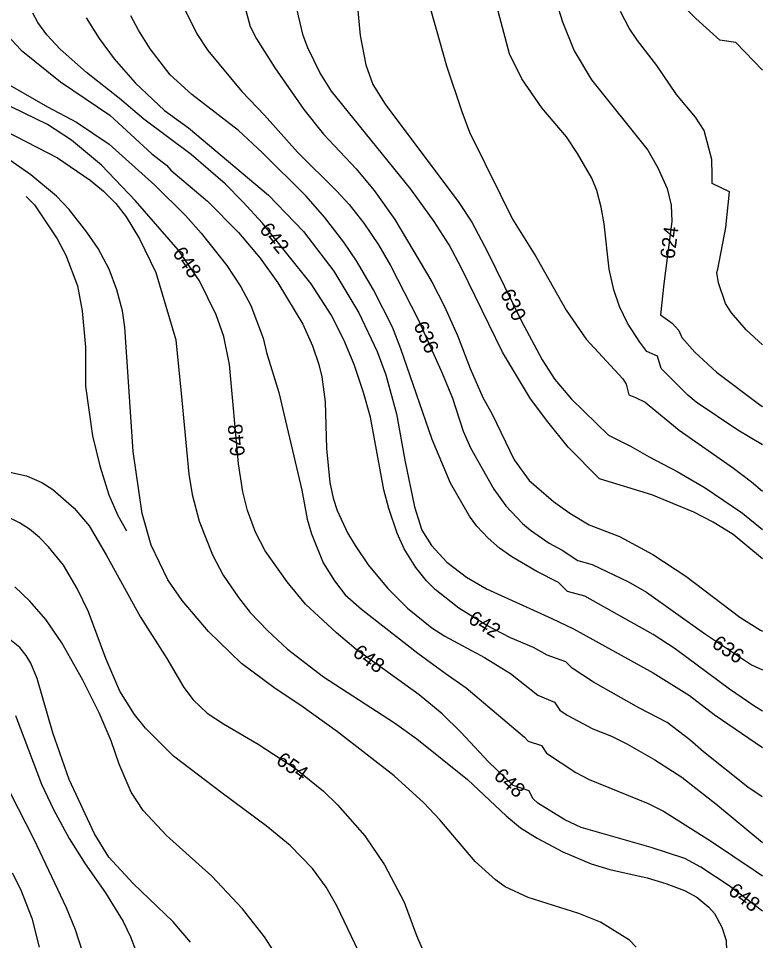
# Model space of a CAD drawing. Extents: x -709418 to -703832, y -1161719 to -1157826.
# Drawn here: x -705261 to -704851, y -1161208 to -1160700 of the extents above; entities that cross this region are included whole.
import ezdxf

# ---------------------------------------------------------------- set-up
doc = ezdxf.new("R2010")
doc.units = 0
for name, color, linetype in [('120_vrstevnice hlavní', 7, 'Continuous'), ('121_vrstevnice hlavní_popis', 7, 'Continuous'), ('122_vrstevnice základní', 7, 'Continuous'), ('124_vrstevnice doplňková', 7, 'Continuous')]:
    doc.layers.add(name, color=color, linetype=linetype)

msp = doc.modelspace()

# ---------------------------------------------------------------- linework, layer by layer
at = {"layer": '120_vrstevnice hlavní'}
for points in [[(-704851.18, -1160728.97), (-704865.97, -1160713.66), (-704874.63, -1160712.4), (-704887.95, -1160700.5), (-704905.16, -1160683.43), (-704916.59, -1160665.31), (-704926.13, -1160644.79), (-704935.68, -1160619.14), (-704945.8, -1160598.62), (-704955.63, -1160583.37), (-704970.73, -1160564.14), (-704981.14, -1160552.31), (-704991.25, -1160543.05), (-705001.23, -1160535.49), (-705022.32, -1160521.1), (-705054.95, -1160500.58), (-705074.76, -1160485.91), (-705102.83, -1160462.11), (-705107.39, -1160457.55), (-705126.34, -1160440.74), (-705135.74, -1160430.48), (-705144.29, -1160419.5), (-705154.84, -1160402.83), (-705172.36, -1160372.05)], [(-705074.76, -1160688.1), (-705072.62, -1160709.76), (-705069.63, -1160726.01), (-705065.64, -1160736.84), (-705058.94, -1160747.67), (-705018.33, -1160801.82), (-705011.2, -1160812.65), (-705002.65, -1160828.89), (-704984.13, -1160866.79), (-704972.45, -1160888.45), (-704965.46, -1160899.28), (-704956.34, -1160910.11), (-704936.02, -1160929.96), (-704923.85, -1160935.9), (-704913.6, -1160941.89), (-704898.21, -1160949.87), (-704882.82, -1160958.99), (-704862.3, -1160972.81), (-704851.18, -1160981.96)], [(-705223.52, -1160700.07), (-705216.4, -1160711.47), (-705208.13, -1160722.73), (-705196.59, -1160735.84), (-705180.44, -1160751.21), (-705167.25, -1160760.74), (-705123.2, -1160797.68)], [(-705279.95, -1160756.22), (-705239.19, -1160777.16), (-705221.38, -1160789.56), (-705213.97, -1160795.55), (-705207.13, -1160802.39), (-705201.43, -1160809.65), (-705194.17, -1160821.77), (-705185.19, -1160840.29), (-705174.07, -1160877.34), (-705170.8, -1160910.68), (-705166.95, -1160951.44), (-705165.1, -1160962.55), (-705161.25, -1160977.37), (-705153.98, -1160995.89), (-705148.14, -1161007.01), (-705139.73, -1161019.26), (-705133.18, -1161027.53), (-705123.77, -1161037.5), (-705112.66, -1161047.76), (-705092.85, -1161063.01), (-705053.81, -1161088.37)], [(-705123.2, -1160797.68), (-705103.82, -1160817.78), (-705087.15, -1160839.58), (-705073.33, -1160862.52), (-705063.36, -1160883.89), (-705058.51, -1160896.72), (-705052.67, -1160918.09), (-705048.11, -1160943.74), (-705042.7, -1160969.39), (-705038.71, -1160982.21), (-705033.43, -1160990.76), (-705025.03, -1160999.88), (-705014.05, -1161008.15), (-705003.08, -1161014.56), (-704967.17, -1161030.95), (-704955.2, -1161036.5), (-704911.32, -1161060.87), (-704891.37, -1161073.27), (-704877.83, -1161083.81), (-704851.18, -1161101.94)], [(-705166.1, -1161209.06), (-705175.64, -1161197.95), (-705197.59, -1161176.86), (-705210.98, -1161162.33), (-705218.82, -1161149.5), (-705232.92, -1161119.58), (-705241.9, -1161093.93), (-705250.45, -1161064.01), (-705254.01, -1161055.46), (-705256.44, -1161051.18), (-705260, -1161046.76), (-705267.27, -1161041.06)], [(-705053.81, -1161088.37), (-705041.41, -1161097.21), (-705013.63, -1161119.58), (-704992.39, -1161139.53), (-704984.41, -1161146.22), (-704975.3, -1161151.78), (-704961.05, -1161159.33), (-704945.51, -1161165.89), (-704935.25, -1161169.17), (-704914.73, -1161173.73), (-704904.47, -1161176.72), (-704894.22, -1161180.71), (-704887.38, -1161184.41), (-704880.82, -1161189.83), (-704877.69, -1161193.39), (-704873.55, -1161200.8), (-704871.27, -1161208.21), (-704870.85, -1161219.32)]]:
    msp.add_lwpolyline(points, dxfattribs=at)
at = {"layer": '122_vrstevnice základní'}
for points in [[(-704969.31, -1160672.72), (-704965.6, -1160688.68), (-704961.33, -1160702.35), (-704954.92, -1160718.31), (-704945.37, -1160734.27), (-704914.31, -1160773.03), (-704908.75, -1160782.72), (-704903.62, -1160794.12), (-704901.48, -1160803.24), (-704901.06, -1160812.36), (-704905.47, -1160846.56), (-704907.33, -1160863.66), (-704900.91, -1160868.22), (-704897.21, -1160872.35), (-704895.64, -1160876.06), (-704888.52, -1160884.18), (-704876.55, -1160895.29), (-704852.18, -1160913.53), (-704851.18, -1160914.12)], [(-705039.28, -1160676.42), (-705030.79, -1160706.37), (-705025.1, -1160726.57), (-705016.76, -1160751.66), (-705012.49, -1160763.06), (-704995.53, -1160797.26), (-704988.83, -1160810.94), (-704976.01, -1160831.46), (-704959.34, -1160861.09), (-704948.22, -1160877.05), (-704928.13, -1160898.85), (-704926.28, -1160901.85), (-704924.85, -1160907.69), (-704921.15, -1160909.26), (-704915.73, -1160911.82), (-704913.6, -1160913.53), (-704897.07, -1160927.21), (-704867.14, -1160948.02), (-704857.17, -1160955.57), (-704851.18, -1160960.79)], [(-704851.18, -1160935.32), (-704864.72, -1160927.21), (-704887.8, -1160911.68), (-704892.22, -1160907.97), (-704906.9, -1160893.15), (-704909.04, -1160886.46), (-704914.88, -1160883.89), (-704918.72, -1160878.76), (-704925.56, -1160868.22), (-704929.98, -1160859.1), (-704933.12, -1160849.98), (-704935.54, -1160838.58), (-704938.39, -1160813.5), (-704939.96, -1160804.38), (-704942.38, -1160795.26), (-704945.23, -1160788.42), (-704953.07, -1160774.74), (-704959.05, -1160765.62), (-704972.59, -1160749.66), (-704983.7, -1160733.7), (-704990.4, -1160720.02), (-705001.23, -1160678.99)], [(-704851.18, -1160997.97), (-704867.28, -1160984.64), (-704878.4, -1160977.8), (-704889.09, -1160972.24), (-704912.17, -1160962.83), (-704940.95, -1160954), (-704958.2, -1160936.61), (-704969.45, -1160922.65), (-704978.86, -1160909.83), (-704994.25, -1160884.18), (-705016.9, -1160838.01), (-705023.74, -1160825.19), (-705031.86, -1160812.36), (-705044.69, -1160794.41), (-705088.44, -1160740.54), (-705094.85, -1160730.28), (-705101.51, -1160716.67), (-705104.11, -1160709.76), (-705110.09, -1160684.12)], [(-705173.79, -1160686.11), (-705162.53, -1160708.91), (-705156.55, -1160718.03), (-705137.88, -1160740.69), (-705125.34, -1160753.65), (-705107.1, -1160774.17), (-705085.44, -1160795.55), (-705078.74, -1160802.96), (-705070.62, -1160813.22), (-705062.5, -1160825.19), (-705055.95, -1160836.58), (-705040.7, -1160866.22), (-705027.45, -1160895.86), (-705021.89, -1160909.54), (-705015.91, -1160927.78), (-705011.92, -1160936.9), (-704999.09, -1160959.7), (-704992.54, -1160968.82), (-704983.27, -1160978.65), (-704979, -1160982.21), (-704968.6, -1160989.34), (-704961.47, -1160993.33), (-704952.92, -1160998.89), (-704944.94, -1161001.17), (-704924.99, -1161010.71), (-704915.02, -1161016.41), (-704883.1, -1161039.07), (-704857.17, -1161056.45), (-704851.18, -1161059.23)], [(-705316.71, -1160691.24), (-705299.18, -1160712.9), (-705289.64, -1160721.73), (-705280.38, -1160728.72), (-705244.75, -1160749.09), (-705228.79, -1160757.5), (-705210.84, -1160769.61), (-705185.62, -1160792.27), (-705168.8, -1160808.94), (-705160.11, -1160818.77), (-705146, -1160836.58), (-705138.45, -1160848.27), (-705132.89, -1160858.53), (-705126.05, -1160876.48)], [(-705136.88, -1160691.24), (-705133.18, -1160704.92), (-705129.76, -1160711.76), (-705119.64, -1160727.72), (-705103.68, -1160750.52), (-705092.85, -1160764.2), (-705074.9, -1160783.29), (-705064.92, -1160795.26), (-705053.52, -1160811.22), (-705033.29, -1160845.42), (-705026.17, -1160859.1), (-705019.04, -1160875.06), (-705012.06, -1160893.3), (-705005.08, -1160909.26), (-704999.95, -1160918.38), (-704987.98, -1160943.46), (-704979.57, -1160954.85), (-704966.32, -1160966.54), (-704957.2, -1160972.95), (-704946.65, -1160979.22), (-704929.84, -1160985.78), (-704911.6, -1160995.61), (-704893.36, -1161007.58), (-704863.72, -1161030.09), (-704852.32, -1161037.36), (-704851.18, -1161037.9)], [(-705278.81, -1160695.8), (-705274.53, -1160701.79), (-705259.29, -1160717.89), (-705237.63, -1160735.41), (-705210.55, -1160753.8), (-705187.33, -1160775.03), (-705179.35, -1160781.3), (-705176.92, -1160784), (-705156.69, -1160801.1), (-705139.73, -1160818.34), (-705127.76, -1160832.45), (-705117.93, -1160846.13), (-705104.25, -1160868.79), (-705098.84, -1160880.76)], [(-705076.04, -1160891.02), (-705081.6, -1160877.34), (-705088.58, -1160863.66), (-705099.69, -1160846.56), (-705126.48, -1160813.22), (-705137.17, -1160801.39), (-705147, -1160791.56), (-705165.67, -1160775.31), (-705191.74, -1160755.93), (-705205.14, -1160744.53), (-705223.38, -1160730.14), (-705237.77, -1160717.46), (-705245.18, -1160709.48), (-705250.02, -1160702.64), (-705252.87, -1160697.51)], [(-705081.6, -1160823.62), (-705092.28, -1160809.94), (-705102.4, -1160798.4), (-705126.62, -1160774.31), (-705139.59, -1160762.2), (-705165.24, -1160742.4), (-705177.35, -1160731.57), (-705188.18, -1160717.17), (-705194.74, -1160706.92), (-705198.87, -1160698.94)], [(-704851.18, -1160880.13), (-704860.16, -1160871.92), (-704868.28, -1160862.52), (-704871.56, -1160857.39), (-704875.41, -1160845.99), (-704876.26, -1160840.43), (-704875.83, -1160838.58), (-704871.42, -1160815.5), (-704869.28, -1160795.91), (-704878.83, -1160791.27), (-704878.97, -1160786.71), (-704879.11, -1160778.16), (-704883.24, -1160762.2), (-704888.09, -1160754.79), (-704898.49, -1160742.25), (-704909.32, -1160726.29), (-704920.01, -1160712.61), (-704924.57, -1160705.78), (-704929.41, -1160696.66)], [(-704974.87, -1161132.54), (-704977.57, -1161129.98), (-704979.71, -1161125.71), (-704988.4, -1161122.85), (-705002.08, -1161109.89), (-705017.33, -1161093.5), (-705027.59, -1161083.38), (-705040.13, -1161072.98), (-705075.04, -1161047.76), (-705085.73, -1161038.78), (-705102.68, -1161022.97), (-705112.8, -1161010.71), (-705124.91, -1160993.61), (-705130.33, -1160983.35), (-705134.75, -1160971.38), (-705137.31, -1160961.12), (-705139.59, -1160945.74), (-705144.58, -1160891.02), (-705147.71, -1160875.63), (-705151.85, -1160863.66), (-705161.11, -1160844.85), (-705172.93, -1160827.89), (-705196.3, -1160800.82), (-705215.11, -1160781.3), (-705231.64, -1160767.47), (-705244.75, -1160758.78), (-705271.4, -1160745.96)], [(-704920.72, -1161211.91), (-704924.43, -1161207.92), (-704940.38, -1161198.09), (-704952.35, -1161193.25), (-704980.28, -1161184.56), (-704992.82, -1161178.57), (-704998.09, -1161174.87), (-705009.35, -1161164.61), (-705028.73, -1161141.81), (-705037.71, -1161132.4), (-705053.95, -1161117.44), (-705085.16, -1161093.36), (-705105.39, -1161078.82), (-705119.5, -1161069.42), (-705138.02, -1161055.6), (-705156.12, -1161038.07), (-705170.66, -1161020.97), (-705178.49, -1161009.57), (-705187.75, -1160990.48), (-705192.6, -1160973.09), (-705197.59, -1160938.9), (-705202.15, -1160870.5), (-705203.43, -1160861.38), (-705206.56, -1160849.98), (-705210.84, -1160838.58), (-705216.97, -1160827.18), (-705223.09, -1160818.06), (-705232.78, -1160805.66), (-705239.91, -1160798.4), (-705253.87, -1160786.57), (-705267.84, -1160776.88)], [(-704851.18, -1161081.84), (-704855.46, -1161079.4), (-704869.28, -1161069.85), (-704899.35, -1161047.62), (-704911.32, -1161039.64), (-704948.93, -1161018.55), (-704958.62, -1161015.98), (-704963.47, -1161011.14), (-704975.44, -1161005.01), (-704989.12, -1160996.89), (-704995.96, -1160992.19), (-705002.23, -1160986.63), (-705008.5, -1160980.08), (-705012.49, -1160974.52), (-705023.03, -1160956.28), (-705033.01, -1160932.34), (-705050.25, -1160882.47), (-705054.95, -1160870.5), (-705065.35, -1160849.98), (-705074.76, -1160834.02), (-705081.6, -1160823.62)], [(-705126.05, -1160876.48), (-705124.2, -1160884.46), (-705117.36, -1160906.41), (-705104.82, -1160960.27), (-705101.83, -1160976.23), (-705099.55, -1160984.21), (-705092.99, -1161000.17), (-705086.87, -1161010.14), (-705080.88, -1161017.84), (-705071.91, -1161025.82), (-705040.98, -1161049.9), (-705025.88, -1161061.01), (-705014.34, -1161069.14), (-704982.28, -1161096.21), (-704980.28, -1161098.49), (-704972.87, -1161100.77), (-704970.17, -1161105.04), (-704953.92, -1161115.73), (-704946.65, -1161119.58), (-704914.17, -1161132.69), (-704905.61, -1161136.96), (-704879.82, -1161153.35), (-704855.17, -1161169.74), (-704851.18, -1161172.59)], [(-705098.84, -1160880.76), (-705095.42, -1160891.02), (-705093.85, -1160897.86), (-705091.85, -1160911.54), (-705091.14, -1160937.19), (-705089.43, -1160956), (-705087.58, -1160964.54), (-705085.3, -1160971.38), (-705079.6, -1160983.64), (-705075.47, -1160990.76), (-705068.2, -1161001.31), (-705057.51, -1161014.42), (-705046.69, -1161025.1), (-705033.15, -1161035.93), (-705026.02, -1161040.64), (-705004.22, -1161052.32), (-704989.83, -1161061.16), (-704974.83, -1161073.16), (-704965.75, -1161076.97), (-704962.76, -1161081.39), (-704958.77, -1161084.1), (-704944.66, -1161091.65), (-704934.4, -1161095.64), (-704925.85, -1161099.91), (-704910.46, -1161108.75), (-704895.64, -1161118.3), (-704875.98, -1161133.68), (-704851.18, -1161154.29)], [(-704851.18, -1161129.05), (-704851.89, -1161128.7), (-704859.3, -1161123.71), (-704883.67, -1161104.33), (-704891.22, -1161097.63), (-704903.76, -1161088.23), (-704919.3, -1161080.11), (-704944.23, -1161065.86), (-704956.06, -1161058.31), (-704959.4, -1161054.71), (-704969.74, -1161051.04), (-704977.29, -1161046.91), (-704989.97, -1161041.49), (-705002.94, -1161034.79), (-705018.33, -1161025.1), (-705031.44, -1161014.99), (-705036.14, -1161010.14), (-705041.98, -1161002.73), (-705048.4, -1160992.47), (-705052.38, -1160983.92), (-705056.94, -1160970.24), (-705059.65, -1160959.98), (-705067.06, -1160920.09), (-705070.91, -1160906.41), (-705076.04, -1160891.02)], [(-705265.56, -1160950.3), (-705256.3, -1160952.25), (-705247.89, -1160956), (-705241.9, -1160959.84), (-705230.07, -1160970.1), (-705221.81, -1160979.93), (-705212.41, -1160995.89), (-705193.6, -1161030.09), (-705179.06, -1161052.89), (-705169.8, -1161068.85), (-705164.53, -1161075.69), (-705156.83, -1161083.1), (-705147.86, -1161088.94), (-705128.76, -1161100.06), (-705108.24, -1161113.45), (-705092.85, -1161125.99), (-705085.16, -1161133.4), (-705070.05, -1161150.64)], [(-705069.63, -1161222.46), (-705085.59, -1161189.11), (-705091.43, -1161178.86), (-705098.84, -1161168.6), (-705111.23, -1161155.91), (-705124.46, -1161145.02), (-705148.71, -1161126.99), (-705175.36, -1161106.61), (-705190.75, -1161091.36), (-705196.87, -1161083.67), (-705204.99, -1161070.84), (-705212.69, -1161052.89), (-705222.24, -1161027.24), (-705228.36, -1161014.42), (-705236.06, -1161001.59), (-705244.18, -1160991.33), (-705249.17, -1160986.2), (-705254.73, -1160981.64), (-705260.14, -1160978.22), (-705268.41, -1160974.23)], [(-705118.64, -1161216.47), (-705125.34, -1161206.21), (-705137.45, -1161190.82), (-705154.27, -1161172.73), (-705179.35, -1161150.36), (-705192.17, -1161136.68), (-705198.73, -1161126.42), (-705205.42, -1161111.03), (-705209.7, -1161098.2), (-705216.4, -1161082.81), (-705225.37, -1161064.86), (-705236.91, -1161044.34), (-705245.75, -1161031.52), (-705254.44, -1161021.26), (-705262.85, -1161013.42)], [(-705262.42, -1161084.24), (-705248.17, -1161122.14), (-705241.47, -1161136.11), (-705232.78, -1161152.07), (-705224.09, -1161166.03), (-705212.83, -1161181.99), (-705203.14, -1161197.81), (-705199.01, -1161206.21), (-705196.02, -1161214.19)], [(-705225.51, -1161214.19), (-705229.36, -1161202.23), (-705234.35, -1161190.26), (-705252.16, -1161152.64), (-705265.13, -1161126.99)], [(-704851.18, -1161192.04), (-704869.56, -1161178.14), (-704885.1, -1161167.74), (-704893.93, -1161163.04), (-704912.46, -1161157.05), (-704950.93, -1161145.94), (-704960.05, -1161141.66), (-704974.87, -1161132.54)], [(-705070.05, -1161150.64), (-705059.22, -1161166.6), (-705048.54, -1161187.12), (-705041.7, -1161205.36), (-705035.85, -1161219.04)], [(-705264.27, -1161170.88), (-705259.57, -1161180), (-705253.44, -1161195.96), (-705249.45, -1161211.91)]]:
    msp.add_lwpolyline(points, dxfattribs=at)
at = {"layer": '124_vrstevnice doplňková'}
msp.add_lwpolyline([(-705256.56, -1160798.42), (-705252.02, -1160803.1), (-705239.48, -1160821.77), (-705234.78, -1160830.89), (-705228.22, -1160847.7), (-705225.66, -1160861.38), (-705223.95, -1160881.47), (-705223.8, -1160902.99), (-705220.1, -1160930.35), (-705215.97, -1160946.88), (-705210.98, -1160962.83), (-705206.14, -1160974.23), (-705201.29, -1160982.64)], dxfattribs=at)

# ---------------------------------------------------------------- texts
at = {"layer": '121_vrstevnice hlavní_popis'}
for s, rotation, p in [('642', 309.0532, (-705128.53, -1160816.89)), ('624', 82.5047, (-704899.7, -1160833.25)), ('648', 305.3525, (-705176.34, -1160829.7)), ('630', 295.9971, (-704995.87, -1160851.81)), ('636', 294.1682, (-705043.54, -1160869.37)), ('648', 95.0489, (-705136.07, -1160941.26)), ('642', 329.1372, (-705013.79, -1161032.92)), ('636', 326.0428, (-704879.69, -1161046.19)), ('648', 324.2529, (-705077.36, -1161051.01)), ('654', 325.4972, (-705119.53, -1161110.46)), ('648', 318.9769, (-704999.68, -1161118.45)), ('648', 322.7828, (-704870.68, -1161182.17))]:
    msp.add_text(s, height=8, rotation=rotation, dxfattribs=at).set_placement(p)

doc.saveas('drawing.dxf')
